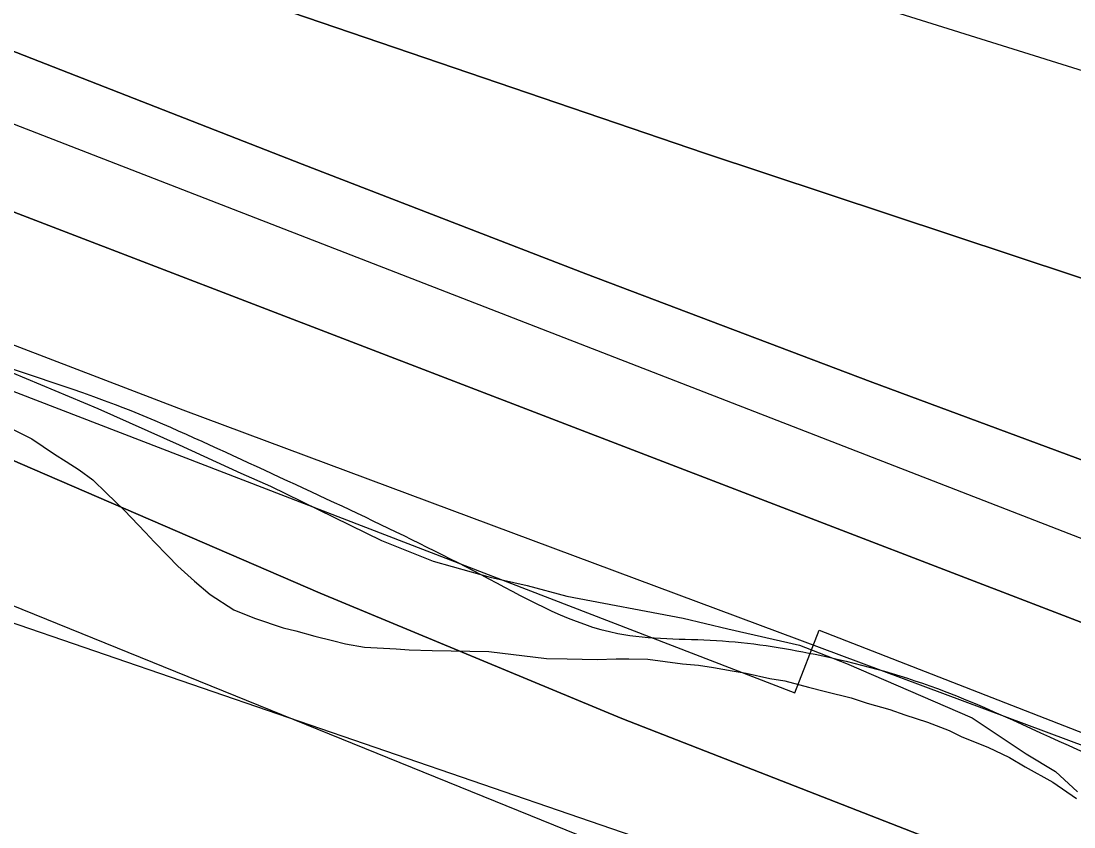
# Model space of a CAD drawing. Extents: x 3807117 to 3845308, y 337856 to 363736.
# Drawn here: x 3812941.1 to 3813191.5, y 352444.6 to 352636.3 of the extents above; entities that cross this region are included whole.
import ezdxf

# ---------------------------------------------------------------- set-up
doc = ezdxf.new("R2010")
doc.units = 0
for name, color, linetype in [('V-RIVR-EDGE', 7, 'Continuous'), ('V-RRAP-FSHR', 7, 'Continuous'), ('V-RRAP-RVMT', 7, 'Continuous'), ('V-SITE-VEGE', 7, 'Continuous'), ('V-TOPO-DPTH', 7, 'Continuous'), ('V-TOPO-MINR', 7, 'Continuous'), ('V-TOPO-WATR', 7, 'Continuous'), ('V-WETL-SWMP', 7, 'Continuous')]:
    doc.layers.add(name, color=color, linetype=linetype)

msp = doc.modelspace()

# ---------------------------------------------------------------- linework, layer by layer
at = {"layer": 'V-RIVR-EDGE'}
msp.add_spline([(3811218.45, 353357.75), (3811241.21, 353349.18), (3811277.57, 353336.15), (3811374.55, 353305.99), (3811420.6, 353288.89), (3811465.03, 353269.37), (3811510.27, 353249.04), (3811559.54, 353223.84), (3811619.3, 353188.92), (3811662.89, 353154.04), (3811691.94, 353127.28), (3811709.7, 353115.91), (3811765.42, 353081), (3811802.58, 353062.3), (3811835.68, 353041.2), (3811867.17, 353019.28), (3811896.23, 352996.57), (3811913.17, 352981.16), (3811951.93, 352955.99), (3812009.28, 352925.93), (3812057.74, 352901.54), (3812121.56, 352872.27), (3812173.25, 352846.26), (3812216.06, 352823.51), (3812265.33, 352799.13), (3812306.53, 352778.81), (3812348.53, 352757.68), (3812386.49, 352735.75), (3812421.22, 352720.3), (3812460.8, 352699.98), (3812545.61, 352656.1), (3812602.97, 352631.69), (3812678.12, 352606.44), (3812715.31, 352600.68), (3812744.42, 352597.38), (3812762.2, 352594.1), (3812802.62, 352585.1), (3812822.01, 352580.2), (3812833.34, 352581.79), (3812848.71, 352583.37), (3812863.26, 352580.91), (3812881.04, 352576.82), (3812922.25, 352559.74), (3812963.46, 352545.08), (3812993.35, 352532.06), (3813052.31, 352503.61), (3813083.01, 352490.59), (3813106.46, 352488.92), (3813129.91, 352485.63), (3813159, 352477.47), (3813194.55, 352462.01), (3813230.1, 352446.56), (3813273.7, 352417.34), (3813301.14, 352397.05), (3813318.91, 352388.11), (3813348, 352378.33), (3813381.13, 352364.5), (3813413.43, 352345.82), (3813494.23, 352316.51), (3813551.59, 352290.49), (3813617.85, 352267.68), (3813655.02, 352255.45), (3813691.38, 352240), (3813714.01, 352235.9), (3813744.71, 352223.69), (3813776.23, 352213.91), (3813798.06, 352213.86), (3813836.05, 352202.44), (3813875.64, 352186.97), (3813962.9, 352155.22), (3814023.51, 352136.47), (3814102.7, 352107.97), (3814155.23, 352091.66), (3814196.44, 352079.43), (3814266.74, 352055.8), (3814323.32, 352041.91), (3814445.34, 352003.6), (3814506.76, 351985.66), (3814578.69, 351964.45), (3814657.89, 351940.8), (3814702.34, 351927.75), (3814721.75, 351929.32), (3814754.09, 351926.01), (3814770.26, 351923.54), (3814789.65, 351914.6), (3814876.12, 351887.69), (3814949.66, 351867.29), (3815006.24, 351854.21), (3815041.8, 351845.23), (3815100, 351831.34), (3815142.83, 351819.1), (3815167.09, 351818.23), (3815176.79, 351814.97), (3815198.62, 351812.49), (3815248.71, 351793.77), (3815354.59, 351764.39), (3815405.5, 351749.71), (3815426.52, 351748.04), (3815454.83, 351747.16), (3815474.24, 351747.11), (3815497.68, 351743.82), (3815524.35, 351737.28), (3815541.33, 351734.81), (3815565.58, 351730.71), (3815596.3, 351724.97), (3815642.38, 351716.77), (3815669.07, 351715.9), (3815682.81, 351715.05), (3815696.55, 351711.79), (3815717.56, 351705.26), (3815765.26, 351698.68), (3815820.23, 351687.22), (3815860.65, 351679.03), (3815887.32, 351674.92), (3815924.51, 351666.74), (3815943.91, 351662.65), (3815983.51, 351652.04), (3816003.72, 351648.75), (3816038.48, 351643.81), (3816063.54, 351639.71), (3816105.59, 351635.56), (3816135.51, 351634.68), (3816171.09, 351635.4), (3816210.74, 351640.96), (3816241.48, 351644.93), (3816273.83, 351645.66), (3816303.76, 351648.01), (3816321.54, 351645.54), (3816344.17, 351637.4), (3816355.48, 351632.52), (3816384.58, 351625.98), (3816408.82, 351617.83), (3816424.99, 351614.55), (3816446.8, 351606.41), (3816479.12, 351591.77), (3816506.58, 351580.38), (3816543.75, 351564.12), (3816581.72, 351547.85), (3816605.95, 351537.28), (3816640.72, 351532.34), (3816698.92, 351520.06), (3816723.15, 351510.3), (3816746.6, 351507), (3816761.16, 351507.78), (3816778.13, 351503.69), (3816798.34, 351497.98), (3816825, 351487.4), (3816855.71, 351479.24), (3816886.43, 351474.31), (3816925.24, 351471.79), (3816966.49, 351474.11), (3816998.04, 351476.46), (3817026.34, 351475.58), (3817070.01, 351472.24), (3817092.65, 351470.56), (3817117.7, 351461.61), (3817150.84, 351455.86), (3817209.06, 351450.87), (3817268.89, 351445.87), (3817306.88, 351436.88), (3817355.39, 351431.9), (3817427.34, 351420.4), (3817484.73, 351407.32), (3817542.94, 351399.09), (3817623.81, 351395.66), (3817702.24, 351390.61), (3817745.91, 351388.88), (3817785.52, 351383.93), (3817817.87, 351380.62), (3817858.28, 351372.43), (3817897.08, 351363.44), (3817925.37, 351356.9), (3817962.56, 351352.76), (3818012.7, 351351.83), (3818077.4, 351352.48), (3818152.61, 351350.68), (3818194.66, 351347.34), (3818239.12, 351341.57), (3818286.01, 351331.75), (3818338.55, 351321.1), (3818397.56, 351310.44), (3818454.15, 351303.02), (3818509.14, 351298.84), (3818571.39, 351293.03), (3818663.57, 351285.52), (3818727.45, 351279.7), (3818795.36, 351269.83), (3818876.2, 351255.07), (3818923.09, 351250.1), (3818977.26, 351245.12), (3819054.89, 351238.46), (3819127.66, 351231.81), (3819212.56, 351225.94), (3819281.3, 351224.96), (3819351.66, 351224.78), (3819419.6, 351227.04), (3819476.21, 351226.9), (3819520.69, 351227.6), (3819546.57, 351227.54), (3819582.95, 351220.98), (3819614.49, 351220.09), (3819672.7, 351214.28), (3819726.07, 351210.92), (3819778.63, 351205.13), (3819810.96, 351200.19), (3819871.59, 351188.72), (3819899.88, 351182.99), (3819915.25, 351182.95), (3819932.24, 351185.34), (3819953.26, 351184.48), (3819983.18, 351182.78), (3820021.98, 351174.6), (3820084.22, 351159.89), (3820145.64, 351141.14), (3820186.04, 351126.48), (3820236.16, 351120.69), (3820274.96, 351112.51), (3820329.94, 351105.91), (3820344.5, 351105.87), (3820380.09, 351107.4), (3820408.4, 351109.75), (3820453.68, 351108.03), (3820490.07, 351107.13), (3820518.37, 351101.4), (3820553.93, 351094.03), (3820601.63, 351086.63), (3820680.85, 351071.88), (3820732.56, 351053.96), (3820765.7, 351044.98), (3820836.03, 351032.68), (3820886.95, 351021.23), (3820941.92, 351009.77), (3820979.1, 351001.59), (3821029.21, 350986.91), (3821084.97, 350968.98), (3821149.62, 350949.41), (3821214.28, 350937.12), (3821274.11, 350927.27), (3821338.79, 350922.25), (3821390.55, 350921.32), (3821439.88, 350920.39), (3821482.74, 350919.47), (3821516.7, 350916.96), (3821545.82, 350918.51), (3821604.05, 350917.55), (3821659.04, 350916.61), (3821685.74, 350923.01), (3821735.92, 350937.45), (3821757.76, 350939.82), (3821803.07, 350944.56), (3821833.79, 350942.06), (3821854.81, 350937.96), (3821867.75, 350937.93), (3821881.5, 350939.51), (3821902.56, 350953.21), (3821911.47, 350959.66), (3821920.37, 350959.63), (3821942.2, 350958.77), (3821963.22, 350953.06), (3821985.85, 350947.34), (3822015.76, 350942.41), (3822040.81, 350932.65), (3822068.26, 350916.41), (3822083.59, 350901.81), (3822094.07, 350887.23), (3822105.37, 350879.92), (3822121.54, 350876.65), (3822152.25, 350869.29), (3822191.87, 350864.34), (3822226.65, 350865.06), (3822267.91, 350870.62), (3822284.9, 350872.2), (3822305.11, 350872.15), (3822333.42, 350872.08), (3822351.22, 350873.65), (3822361.73, 350874.43), (3822394.89, 350872.73), (3822423.99, 350870.24), (3822458.75, 350862.87), (3822510.5, 350859.51), (3822540.43, 350859.43), (3822561.46, 350863.43), (3822581.69, 350865.8), (3822615.65, 350864.1), (3822672.24, 350856.68), (3822705.39, 350852.56), (3822756.32, 350841.92), (3822787.04, 350836.99), (3822823.41, 350830.43), (3822867.88, 350823.85), (3822902.63, 350816.48), (3822945.47, 350806.67), (3823006.09, 350790.35), (3823079.61, 350760.24), (3823137.78, 350735.03), (3823194.35, 350718.71), (3823245.28, 350709.69), (3823306.73, 350704.69), (3823364.14, 350701.31), (3823417.51, 350697.14), (3823449.05, 350697.06), (3823481.4, 350698.6), (3823550.15, 350699.23), (3823581.69, 350699.16), (3823629.38, 350688.52), (3823668.18, 350681.15), (3823696.46, 350671.37), (3823753.82, 350646.97), (3823806.35, 350633.09), (3823863.74, 350620.82), (3823898.51, 350618.31), (3823940.57, 350621.44), (3823978.59, 350625.39), (3824066.78, 350638.92), (3824121.78, 350640.4), (3824177.57, 350635.41), (3824220.42, 350630.45), (3824285.1, 350621.4), (3824327.13, 350611.59), (3824362.69, 350600.98), (3824409.58, 350596.02), (3824448.41, 350601.58), (3824481.61, 350617.67), (3824498.6, 350618.44), (3824513.97, 350620.02), (3824547.95, 350627.22), (3824585.99, 350640.06), (3824629.7, 350655.32), (3824703.39, 350691.53), (3824726.06, 350701.99), (3824746.29, 350707.6), (3824770.56, 350709.16), (3824813.42, 350707.43), (3824846.57, 350707.35), (3824892.68, 350710.47), (3824932.31, 350711.99), (3824992.98, 350715.08), (3825053.63, 350716.54), (3825077.08, 350714.06), (3825118.32, 350711.53), (3825167.65, 350711.41), (3825224.26, 350710.46), (3825268.73, 350706.31), (3825291.38, 350707.06), (3825331.81, 350704.53), (3825397.32, 350703.56), (3825606.74, 350688.49), (3825681.95, 350684.26), (3825718.33, 350679.32), (3825771.68, 350669.48), (3825829.88, 350657.2), (3825876.75, 350644.96), (3825933.34, 350632.69), (3825980.21, 350620.44), (3826027.91, 350613.04), (3826057.82, 350606.5), (3826078.82, 350597.55), (3826099.83, 350588.6), (3826132.93, 350567.49), (3826149.09, 350560.98), (3826170.12, 350560.12), (3826181.44, 350560.09), (3826191.95, 350556.83), (3826200.81, 350545.49), (3826210.51, 350541.42), (3826228.29, 350537.33), (3826238.8, 350537.31), (3826261.48, 350551.81), (3826283.34, 350561.46), (3826294.67, 350563.86), (3826328.63, 350561.35), (3826366.62, 350551.55), (3826404.6, 350537.71), (3826436.92, 350525.5), (3826469.23, 350512.48), (3826521.76, 350496.17), (3826575.93, 350488.76), (3826625.23, 350476.51), (3826668.07, 350467.5), (3826700.4, 350458.53), (3826735.16, 350452.78), (3826769.1, 350442.18), (3826814.37, 350433.98), (3826839.42, 350426.64), (3826868.52, 350417.67), (3826885.48, 350408.74), (3826910.53, 350400.59), (3826925.89, 350397.31), (3826948.52, 350392.41), (3827078.61, 350343.56), (3827134.36, 350324.82), (3827208.69, 350294.71), (3827274.15, 350272.72), (3827333.13, 350249.93), (3827396.95, 350224.7), (3827454.31, 350200.29), (3827493.09, 350180.79), (3827513.27, 350168.61), (3827518.92, 350160.5), (3827515.66, 350154.04), (3827502.68, 350137.09), (3827493.76, 350126.6), (3827492.93, 350118.51), (3827495.33, 350108.8), (3827498.56, 350105.56), (3827504.22, 350105.55), (3827524.51, 350132.99), (3827532.62, 350141.06), (3827540.71, 350143.47), (3827549.6, 350141.02), (3827564.13, 350130.47), (3827579.48, 350125.58), (3827606.96, 350115), (3827631.19, 350105.23), (3827659.45, 350084.14), (3827689.32, 350065.46), (3827728.09, 350044.34), (3827778.17, 350019.14)], degree=3, dxfattribs=at)
at = {"layer": 'V-RRAP-FSHR'}
msp.add_lwpolyline([(3811218.81, 353333.2), (3811498.96, 353213.98), (3811980.49, 352912.94), (3812524.74, 352635.54), (3813190.25, 352406.85), (3813826.75, 352151.21), (3814955.49, 351838.72), (3815566.52, 351707.3), (3816314.38, 351579.77), (3817323.6, 351404.18), (3818699.23, 351247.18), (3819584.12, 351165.55)], dxfattribs=at)
at = {"layer": 'V-RRAP-RVMT'}
for p, q in [((3812858.64, 352579.26), (3813125.09, 352476.49)), ((3813125.09, 352476.49), (3813130.87, 352491.38)), ((3813130.87, 352491.38), (3813249.52, 352445.07))]:
    msp.add_line(p, q, dxfattribs=at)
at = {"layer": 'V-SITE-VEGE'}
for p, q in [((3812925.4, 352558.32), (3812959.41, 352544.1)), ((3812959.41, 352544.1), (3812978.75, 352535.46)), ((3812978.75, 352535.46), (3812993.4, 352528.69)), ((3812993.4, 352528.69), (3813000.44, 352525.6)), ((3813000.44, 352525.6), (3813026.79, 352512.7)), ((3813026.79, 352512.7), (3813039.11, 352507.75)), ((3813039.11, 352507.75), (3813052.64, 352503.95)), ((3813052.64, 352503.95), (3813061.47, 352502.01)), ((3813061.47, 352502.01), (3813070.87, 352499.47)), ((3813070.87, 352499.47), (3813098.56, 352494.23)), ((3813098.56, 352494.23), (3813109.15, 352491.67)), ((3813109.15, 352491.67), (3813126.21, 352487.8)), ((3813126.21, 352487.8), (3813137.36, 352483.46)), ((3813137.36, 352483.46), (3813167.26, 352470.49)), ((3813167.26, 352470.49), (3813180.1, 352461.98)), ((3813180.1, 352461.98), (3813187.12, 352457.71)), ((3813187.12, 352457.71), (3813192.35, 352452.89))]:
    msp.add_line(p, q, dxfattribs=at)
at = {"layer": 'V-TOPO-DPTH'}
for points in [[(3814364.82, 352039.86), (3814321.09, 352053.09), (3814262.59, 352071.02), (3814204.17, 352089.24), (3814145.9, 352107.89), (3814087.71, 352126.83), (3813433.62, 352342.4), (3813404.41, 352352.18), (3813375.26, 352362.13), (3813346.2, 352372.34), (3813317.2, 352382.74), (3813229.03, 352414.79), (3813156.29, 352442.09), (3813083.96, 352470.39), (3813012.23, 352500.19), (3812940.9, 352530.99), (3812510.26, 352722.27), (3812493.93, 352729.75), (3812477.73, 352737.47), (3812461.7, 352745.56), (3812445.79, 352753.9), (3811696.65, 353157.37)], [(3811899.12, 353154.54), (3812518.32, 352851.24), (3812525.18, 352847.96), (3812532.08, 352844.76), (3812539.04, 352841.69), (3812546.03, 352838.71), (3812621.48, 352807.35), (3812666.48, 352789.44), (3813343.73, 352577.49), (3813390.31, 352561.54), (3813421.97, 352550.73), (3813453.65, 352539.97), (3813485.35, 352529.28), (3813517.07, 352518.63), (3814366.66, 352234.43)], [(3811899.12, 353154.54), (3812518.32, 352851.24), (3812525.18, 352847.96), (3812532.08, 352844.76), (3812539.04, 352841.69), (3812546.03, 352838.71), (3812621.48, 352807.35), (3812666.48, 352789.44), (3813343.73, 352577.49), (3813390.31, 352561.54), (3813421.97, 352550.73), (3813453.65, 352539.97), (3813485.35, 352529.28), (3813517.07, 352518.63), (3814366.66, 352234.43)], [(3812226.01, 352965.37), (3812487.12, 352840.52), (3812504.43, 352832.45), (3812521.84, 352824.61), (3812539.41, 352817.12), (3812557.07, 352809.86), (3812714.18, 352747.07), (3812810.79, 352709.46), (3812907.84, 352673.03), (3813005.52, 352638.34), (3813103.63, 352604.82), (3813353.89, 352521.82), (3813393.92, 352508.54), (3813433.95, 352495.23), (3813473.97, 352481.9), (3813513.99, 352468.56), (3813544.83, 352458.27), (3813600.28, 352439.8), (3813655.73, 352421.37), (3813711.21, 352403), (3813766.7, 352384.66), (3814448.78, 352159.74)], [(3814448.78, 352159.74), (3813766.7, 352384.66), (3813711.21, 352403), (3813655.73, 352421.37), (3813600.28, 352439.8), (3813544.83, 352458.27), (3813513.99, 352468.56), (3813473.97, 352481.9), (3813433.95, 352495.23), (3813393.92, 352508.54), (3813353.89, 352521.82), (3813103.63, 352604.82), (3813005.52, 352638.34), (3812907.84, 352673.03), (3812810.79, 352709.46), (3812714.18, 352747.07), (3812557.07, 352809.86), (3812539.41, 352817.12), (3812521.84, 352824.61), (3812504.43, 352832.45), (3812487.12, 352840.52), (3812226.01, 352965.37)], [(3812394.96, 352850.64), (3812446.87, 352826.37), (3812477.69, 352812.33), (3812508.67, 352798.7), (3812539.92, 352785.66), (3812571.33, 352773.02), (3813008, 352602.23), (3813075.43, 352576.17), (3813143, 352550.49), (3813210.78, 352525.37), (3813278.71, 352500.62), (3813355.23, 352473.1), (3813385, 352462.39), (3813414.76, 352451.69), (3813444.53, 352440.99), (3813474.3, 352430.3), (3814021.26, 352233.84), (3814094.36, 352207.74), (3814167.53, 352181.83), (3814240.8, 352156.2), (3814314.14, 352130.75), (3814451.25, 352083.48)], [(3814451.25, 352083.48), (3814314.14, 352130.75), (3814240.8, 352156.2), (3814167.53, 352181.83), (3814094.36, 352207.74), (3814021.26, 352233.84), (3813474.3, 352430.3), (3813444.53, 352440.99), (3813414.76, 352451.69), (3813385, 352462.39), (3813355.23, 352473.1), (3813278.71, 352500.62), (3813210.78, 352525.37), (3813143, 352550.49), (3813075.43, 352576.17), (3813008, 352602.23), (3812571.33, 352773.02), (3812539.92, 352785.66), (3812508.67, 352798.7), (3812477.69, 352812.33), (3812446.87, 352826.37), (3812394.96, 352850.64)], [(3814417.55, 352067.22), (3813538.29, 352364.72), (3813514.87, 352372.73), (3813491.49, 352380.84), (3813468.16, 352389.11), (3813444.86, 352397.48), (3813402.12, 352413), (3813400.22, 352413.7), (3813398.33, 352414.4), (3813396.44, 352415.11), (3813394.56, 352415.83), (3812573.78, 352731.47), (3812560.03, 352736.87), (3812546.34, 352742.41), (3812532.74, 352748.15), (3812519.19, 352754.03), (3812495.17, 352764.67), (3812493.68, 352765.35), (3812492.2, 352766.04), (3812490.74, 352766.76), (3812489.28, 352767.5), (3812433.09, 352796.61)], [(3812433.09, 352796.61), (3812489.28, 352767.5), (3812490.74, 352766.76), (3812492.2, 352766.04), (3812493.68, 352765.35), (3812495.17, 352764.67), (3812519.19, 352754.03), (3812532.74, 352748.15), (3812546.34, 352742.41), (3812560.03, 352736.87), (3812573.78, 352731.47), (3813394.56, 352415.83), (3813396.44, 352415.11), (3813398.33, 352414.4), (3813400.22, 352413.7), (3813402.12, 352413), (3813444.86, 352397.48), (3813468.16, 352389.11), (3813491.49, 352380.84), (3813514.87, 352372.73), (3813538.29, 352364.72), (3814417.55, 352067.22)]]:
    msp.add_lwpolyline(points, dxfattribs=at)
at = {"layer": 'V-TOPO-MINR'}
for points in [[(3811899.12, 353154.54), (3812518.32, 352851.24), (3812525.18, 352847.96), (3812532.08, 352844.76), (3812539.04, 352841.69), (3812546.03, 352838.71), (3812621.48, 352807.35), (3812666.48, 352789.44), (3813343.73, 352577.49), (3813390.31, 352561.54), (3813421.97, 352550.73), (3813453.65, 352539.97), (3813485.35, 352529.28), (3813517.07, 352518.63), (3814366.66, 352234.43)], [(3812226.01, 352965.37), (3812487.12, 352840.52), (3812504.43, 352832.45), (3812521.84, 352824.61), (3812539.41, 352817.12), (3812557.07, 352809.86), (3812714.18, 352747.07), (3812810.79, 352709.46), (3812907.84, 352673.03), (3813005.52, 352638.34), (3813103.63, 352604.82), (3813353.89, 352521.82), (3813393.92, 352508.54), (3813433.95, 352495.23), (3813473.97, 352481.9), (3813513.99, 352468.56), (3813544.83, 352458.27), (3813600.28, 352439.8), (3813655.73, 352421.37), (3813711.21, 352403), (3813766.7, 352384.66), (3814448.78, 352159.74)], [(3812109.08, 352950.56), (3812467.49, 352760.61), (3812476.19, 352756.11), (3812484.95, 352751.74), (3812493.81, 352747.55), (3812502.72, 352743.48), (3812648.37, 352678.88), (3812730.46, 352643.35), (3812812.96, 352608.83), (3812896.07, 352575.81), (3812979.58, 352543.78), (3813360.8, 352401.55), (3813374.51, 352396.49), (3813388.23, 352391.5), (3813401.99, 352386.61), (3813415.78, 352381.78), (3813635.58, 352305.71), (3813759.41, 352263.3), (3813883.43, 352221.43), (3814007.72, 352180.36), (3814132.18, 352139.84), (3814394.33, 352055.42)], [(3812050.16, 352873.84), (3812321.59, 352752.02), (3812343.83, 352742.11), (3812366.1, 352732.26), (3812388.42, 352722.51), (3812410.76, 352712.84), (3812433.16, 352703.28), (3812455.6, 352693.82), (3812478.1, 352684.5), (3812500.63, 352675.27), (3813359.63, 352326.56), (3814471.6, 351939.27), (3815406.62, 351733.64)], [(3812394.96, 352850.64), (3812446.87, 352826.37), (3812477.69, 352812.33), (3812508.67, 352798.7), (3812539.92, 352785.66), (3812571.33, 352773.02), (3813008, 352602.23), (3813075.43, 352576.17), (3813143, 352550.49), (3813210.78, 352525.37), (3813278.71, 352500.62), (3813355.23, 352473.1), (3813385, 352462.39), (3813414.76, 352451.69), (3813444.53, 352440.99), (3813474.3, 352430.3), (3814021.26, 352233.84), (3814094.36, 352207.74), (3814167.53, 352181.83), (3814240.8, 352156.2), (3814314.14, 352130.75), (3814451.25, 352083.48)], [(3812423.78, 352817.93), (3812449.28, 352805.95), (3812474.97, 352794.37), (3812500.79, 352783.11), (3812526.82, 352772.34), (3812552.99, 352761.9), (3813215.36, 352504.63), (3813247.11, 352492.39), (3813278.9, 352480.27), (3813310.76, 352468.33), (3813342.66, 352456.5), (3813374.62, 352444.8), (3813406.59, 352433.17), (3813438.6, 352421.64), (3813470.64, 352410.17), (3813584, 352369.79), (3813672.78, 352338.33), (3813761.65, 352307.09), (3813850.62, 352276.16), (3813939.66, 352245.44), (3814434.81, 352075.6)], [(3812433.09, 352796.61), (3812489.28, 352767.5), (3812490.74, 352766.76), (3812492.2, 352766.04), (3812493.68, 352765.35), (3812495.17, 352764.67), (3812519.19, 352754.03), (3812532.74, 352748.15), (3812546.34, 352742.41), (3812560.03, 352736.87), (3812573.78, 352731.47), (3813394.56, 352415.83), (3813396.44, 352415.11), (3813398.33, 352414.4), (3813400.22, 352413.7), (3813402.12, 352413), (3813444.86, 352397.48), (3813468.16, 352389.11), (3813491.49, 352380.84), (3813514.87, 352372.73), (3813538.29, 352364.72), (3814417.55, 352067.22)]]:
    msp.add_lwpolyline(points, dxfattribs=at)
at = {"layer": 'V-TOPO-WATR'}
msp.add_lwpolyline([(3811696.65, 353157.37), (3812445.79, 352753.9), (3812461.7, 352745.56), (3812477.73, 352737.47), (3812493.93, 352729.75), (3812510.26, 352722.27), (3812940.9, 352530.99), (3813012.23, 352500.19), (3813083.96, 352470.39), (3813156.29, 352442.09), (3813229.03, 352414.79), (3813317.2, 352382.74), (3813346.2, 352372.34), (3813375.26, 352362.13), (3813404.41, 352352.18), (3813433.62, 352342.4), (3814087.71, 352126.83), (3814145.9, 352107.89), (3814204.17, 352089.24), (3814262.59, 352071.02), (3814321.09, 352053.09), (3814364.82, 352039.86)], dxfattribs=at)
at = {"layer": 'V-WETL-SWMP'}
for p, q in [((3812936.4, 352540.55), (3812943.67, 352536.86)), ((3812943.67, 352536.86), (3812949.05, 352533.21)), ((3812949.05, 352533.21), (3812951.86, 352531.5)), ((3812951.86, 352531.5), (3812954.9, 352529.55)), ((3812954.9, 352529.55), (3812958.17, 352527.13)), ((3812958.17, 352527.13), (3812961.42, 352523.99)), ((3812961.42, 352523.99), (3812965.61, 352519.89)), ((3812965.61, 352519.89), (3812970.71, 352514.58)), ((3812970.71, 352514.58), (3812972.8, 352512.41)), ((3812972.8, 352512.41), (3812976.06, 352509.04)), ((3812976.06, 352509.04), (3812978.38, 352506.63)), ((3812978.38, 352506.63), (3812982.33, 352503.01)), ((3812982.33, 352503.01), (3812986.06, 352499.86)), ((3812986.06, 352499.86), (3812991.68, 352496.2)), ((3812991.68, 352496.2), (3812996.61, 352494.22)), ((3812996.61, 352494.22), (3813003.43, 352491.96)), ((3813003.43, 352491.96), (3813006.49, 352491.19)), ((3813006.49, 352491.19), (3813010.97, 352489.93)), ((3813010.97, 352489.93), (3813015.21, 352488.9)), ((3813015.21, 352488.9), (3813018.27, 352488.14)), ((3813018.27, 352488.14), (3813022.76, 352487.34)), ((3813022.76, 352487.34), (3813030.32, 352486.96)), ((3813030.32, 352486.96), (3813033.39, 352486.67)), ((3813033.39, 352486.67), (3813038.84, 352486.57)), ((3813038.84, 352486.57), (3813052.32, 352486.32)), ((3813052.32, 352486.32), (3813066.02, 352484.64)), ((3813066.02, 352484.64), (3813070.99, 352484.55)), ((3813070.99, 352484.55), (3813078.09, 352484.42)), ((3813078.09, 352484.42), (3813082.59, 352484.57)), ((3813082.59, 352484.57), (3813085.67, 352484.51)), ((3813085.67, 352484.51), (3813090.16, 352484.43)), ((3813090.16, 352484.43), (3813098.43, 352483.33)), ((3813098.43, 352483.33), (3813102.21, 352483.02)), ((3813102.21, 352483.02), (3813105.75, 352482.48)), ((3813105.75, 352482.48), (3813110.23, 352481.69)), ((3813110.23, 352481.69), (3813113.53, 352481.15)), ((3813113.53, 352481.15), (3813119.19, 352479.87)), ((3813119.19, 352479.87), (3813122.73, 352479.33)), ((3813122.73, 352479.33), (3813128.38, 352477.8)), ((3813128.38, 352477.8), (3813132.39, 352476.78)), ((3813132.39, 352476.78), (3813138.51, 352475.25)), ((3813138.51, 352475.25), (3813142.28, 352473.99)), ((3813142.28, 352473.99), (3813147.69, 352472.47)), ((3813147.69, 352472.47), (3813151.22, 352471.22)), ((3813151.22, 352471.22), (3813156.63, 352469.46)), ((3813156.63, 352469.46), (3813161.8, 352467.47)), ((3813161.8, 352467.47), (3813164.85, 352466)), ((3813164.85, 352466), (3813170.96, 352463.52)), ((3813170.96, 352463.52), (3813176.12, 352461.05)), ((3813176.12, 352461.05), (3813179.87, 352458.85)), ((3813179.87, 352458.85), (3813186.43, 352455.18)), ((3813186.43, 352455.18), (3813192.04, 352451.29))]:
    msp.add_line(p, q, dxfattribs=at)

doc.saveas('drawing.dxf')
